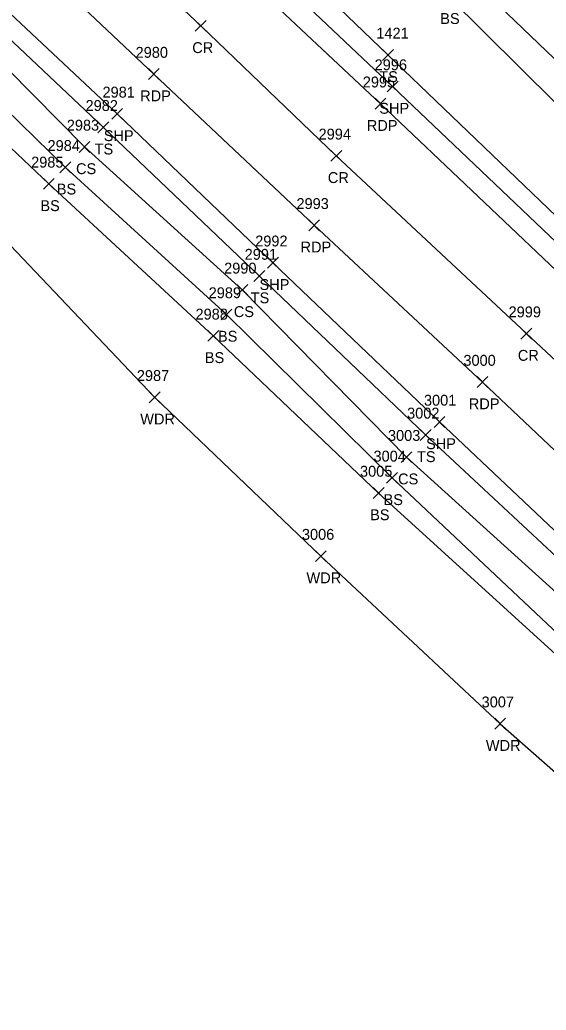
# Model space of a CAD drawing. Extents: x 1647574 to 1652703, y 212895 to 228670.
# Drawn here: x 1649361.4 to 1649458.2, y 226544.9 to 226727.1 of the extents above; entities that cross this region are included whole.
import ezdxf

# ---------------------------------------------------------------- set-up
doc = ezdxf.new("R2010")
doc.units = 0
for name, color, linetype in [('L_A', 7, 'Continuous'), ('L_I', 7, 'Continuous'), ('L_TIC', 7, 'Continuous'), ('LAWA', 7, 'Continuous'), ('LELB', 7, 'Continuous'), ('P_A', 7, 'Continuous'), ('P_I', 7, 'Continuous'), ('P_TIC', 7, 'Continuous'), ('PET', 7, 'Continuous'), ('PRC', 7, 'Continuous'), ('PSP', 7, 'Continuous')]:
    doc.layers.add(name, color=color, linetype=linetype)

msp = doc.modelspace()

# ---------------------------------------------------------------- linework, layer by layer
at = {"layer": 'L_TIC'}
for points in [[(1649428.09, 226719.61), (1649430.09, 226721.61)], [(1649430.09, 226719.61), (1649428.09, 226721.61)], [(1649375.73, 226706.3), (1649377.73, 226708.3)], [(1649377.73, 226706.3), (1649375.73, 226708.3)], [(1649372.28, 226702.68), (1649374.28, 226704.68)], [(1649374.28, 226702.68), (1649372.28, 226704.68)], [(1649368.74, 226698.93), (1649370.74, 226700.93)], [(1649370.74, 226698.93), (1649368.74, 226700.93)], [(1649365.72, 226695.88), (1649367.72, 226697.88)], [(1649367.72, 226695.88), (1649365.72, 226697.88)], [(1649404.44, 226678.92), (1649406.44, 226680.92)], [(1649406.44, 226678.92), (1649404.44, 226680.92)], [(1649401.3, 226676.38), (1649403.3, 226678.38)], [(1649403.3, 226676.38), (1649401.3, 226678.38)], [(1649398.39, 226671.85), (1649400.39, 226673.85)], [(1649400.39, 226671.85), (1649398.39, 226673.85)], [(1649395.96, 226667.92), (1649397.96, 226669.92)], [(1649397.96, 226667.92), (1649395.96, 226669.92)], [(1649385.17, 226656.62), (1649387.17, 226658.62)], [(1649387.17, 226656.62), (1649385.17, 226658.62)], [(1649435.03, 226649.7), (1649437.03, 226651.7)], [(1649437.03, 226649.7), (1649435.03, 226651.7)], [(1649431.52, 226645.6), (1649433.52, 226647.6)], [(1649433.52, 226645.6), (1649431.52, 226647.6)], [(1649428.85, 226641.79), (1649430.85, 226643.79)], [(1649430.85, 226641.79), (1649428.85, 226643.79)], [(1649426.38, 226639.01), (1649428.38, 226641.01)], [(1649428.38, 226639.01), (1649426.38, 226641.01)], [(1649415.75, 226627.4), (1649417.75, 226629.4)], [(1649417.75, 226627.4), (1649415.75, 226629.4)], [(1649448.74, 226596.57), (1649450.74, 226598.57)], [(1649450.74, 226596.57), (1649448.74, 226598.57)]]:
    msp.add_lwpolyline(points, dxfattribs=at)
at = {"layer": 'LAWA'}
msp.add_lwpolyline([(1649041.49, 226996.32), (1649066.6, 226982.43), (1649084.99, 226955.58), (1649104.57, 226936.43), (1649153.24, 226889.24), (1649185.49, 226857.66), (1649216.62, 226824.27), (1649251.65, 226792.59), (1649287.92, 226760.12), (1649326.63, 226723.53), (1649357.26, 226688), (1649386.17, 226657.62), (1649416.75, 226628.4), (1649449.74, 226597.57), (1649490.53, 226561.68), (1649523.77, 226531.6), (1649564.01, 226501.21), (1649600.78, 226471.1)], dxfattribs=at)
at = {"layer": 'LELB'}
for points in [[(1649050.36, 227022.26), (1649054.5, 227019.16), (1649077.5, 226992.81), (1649097.35, 226965.43), (1649118.34, 226949.96), (1649138.54, 226931.84), (1649168.25, 226903.68), (1649199.09, 226875.04), (1649233.63, 226842.31), (1649267.99, 226810.62), (1649300.85, 226778.49), (1649342.51, 226739.65), (1649376.73, 226707.3), (1649405.44, 226679.92), (1649436.03, 226650.7), (1649471.83, 226617.33), (1649509.36, 226581.5), (1649541.59, 226550.78), (1649576.43, 226518.4), (1649614.41, 226482.98)], [(1649601.72, 226556.3), (1649565.56, 226590.44), (1649531.93, 226623.52), (1649496.55, 226657.42), (1649463.01, 226688.13), (1649429.09, 226720.61), (1649397.93, 226750.55), (1649357.87, 226787.13), (1649324.24, 226819.11), (1649290.45, 226852.03), (1649264.6, 226876.99), (1649236.49, 226903.17), (1649212.26, 226932.02), (1649172.55, 226966.26), (1649148.69, 226987.13), (1649125.3, 227007.74), (1649116.81, 227012.43), (1649123.68, 227011.79), (1649139.12, 227006.12), (1649163.74, 226998.25), (1649180.85, 226995.42), (1649185.97, 226996.02), (1649188.1, 226997.43)], [(1649699.67, 226481.91), (1649679.45, 226501.99), (1649645.41, 226536.66), (1649612.61, 226568.57), (1649578.32, 226600.99), (1649543.98, 226632.95), (1649509.04, 226666.44), (1649473.07, 226698.81), (1649440.27, 226731.3), (1649435.72, 226737.04), (1649408.87, 226762.28), (1649371.65, 226797.42), (1649335.46, 226831.54), (1649323.17, 226842.84), (1649315.96, 226850.35), (1649312.9, 226852.88), (1649303.05, 226862.63), (1649272.9, 226885.04), (1649244.53, 226913.23), (1649219.14, 226937.73), (1649217.77, 226942.22), (1649215.75, 226944.46), (1649217.78, 226946.35), (1649219.53, 226943.85)], [(1649110.63, 226944.12), (1649132.81, 226926.76), (1649161.39, 226897.64), (1649168.83, 226891.36), (1649194.67, 226869.66), (1649227.44, 226835.45), (1649262.79, 226804.48), (1649294.65, 226771.03), (1649336.54, 226732.41), (1649369.74, 226699.93), (1649399.39, 226672.85), (1649429.85, 226642.79), (1649464.73, 226609.99), (1649502.63, 226572.81), (1649535.56, 226543.81), (1649570.19, 226510.51), (1649608.23, 226476.35)], [(1649699.67, 226481.91), (1649706.82, 226489.3), (1649683.4, 226506.92), (1649648.98, 226540.18), (1649615.46, 226571.75), (1649582.54, 226604.31), (1649545.88, 226635.11), (1649514.99, 226670.75), (1649476.91, 226703.47), (1649443.87, 226735.13), (1649437.39, 226738.45), (1649410.25, 226763.49), (1649372.93, 226798.59), (1649336.35, 226832.76), (1649324.5, 226844.21), (1649317.41, 226851.47), (1649314.57, 226854.84), (1649305.82, 226864.42), (1649279.73, 226892.76), (1649248.17, 226918.18), (1649224.51, 226943.02), (1649219.53, 226943.85)], [(1649107.55, 226940.79), (1649127.63, 226921.57), (1649159.08, 226895.72), (1649165.83, 226887.9), (1649190.49, 226864.77), (1649225.18, 226833.03), (1649259.69, 226800.81), (1649292.76, 226768.97), (1649332.89, 226728.92), (1649366.72, 226696.88), (1649396.96, 226668.92), (1649427.38, 226640.01), (1649462.61, 226607.88), (1649501.23, 226571.04), (1649533.66, 226541.41), (1649568.55, 226508.33), (1649606.13, 226474.18), (1649635.06, 226446.4), (1649657.11, 226422.45)], [(1649196.72, 226872.14), (1649230.92, 226839.54), (1649265.68, 226807.77), (1649297.02, 226774.6), (1649340.28, 226737.1), (1649373.28, 226703.68), (1649402.3, 226677.38), (1649432.52, 226646.6), (1649468.42, 226614.12), (1649504.95, 226574.73), (1649537.46, 226545.9), (1649572.06, 226513.32), (1649610.08, 226478.23)]]:
    msp.add_lwpolyline(points, dxfattribs=at)
at = {"layer": 'P_TIC'}
for points in [[(1649393.66, 226724.95), (1649395.66, 226726.95)], [(1649395.66, 226724.95), (1649393.66, 226726.95)], [(1649385.03, 226716.08), (1649387.03, 226718.08)], [(1649387.03, 226716.08), (1649385.03, 226718.08)], [(1649428.96, 226713.79), (1649430.96, 226715.79)], [(1649430.96, 226713.79), (1649428.96, 226715.79)], [(1649426.73, 226710.63), (1649428.73, 226712.63)], [(1649428.73, 226710.63), (1649426.73, 226712.63)], [(1649378.28, 226708.76), (1649380.28, 226710.76)], [(1649380.28, 226708.76), (1649378.28, 226710.76)], [(1649418.6, 226701.04), (1649420.6, 226703.04)], [(1649420.6, 226701.04), (1649418.6, 226703.04)], [(1649414.53, 226688.26), (1649416.53, 226690.26)], [(1649416.53, 226688.26), (1649414.53, 226690.26)], [(1649406.94, 226681.37), (1649408.94, 226683.37)], [(1649408.94, 226681.37), (1649406.94, 226683.37)], [(1649453.56, 226668.33), (1649455.56, 226670.33)], [(1649455.56, 226668.33), (1649453.56, 226670.33)], [(1649445.48, 226659.42), (1649447.48, 226661.42)], [(1649447.48, 226659.42), (1649445.48, 226661.42)], [(1649437.57, 226652.08), (1649439.57, 226654.08)], [(1649439.57, 226652.08), (1649437.57, 226654.08)]]:
    msp.add_lwpolyline(points, dxfattribs=at)
at = {"layer": 'PET'}
for points in [[(1649049.09, 227034.42), (1649086.52, 226998.96), (1649109.21, 226977.52), (1649148.39, 226940.73), (1649176.97, 226913.97), (1649207.9, 226884.37), (1649242.38, 226852.27), (1649276.93, 226819.76), (1649310.57, 226787.99), (1649351.53, 226749.66), (1649386.03, 226717.08), (1649415.53, 226689.26), (1649446.48, 226660.42), (1649481.94, 226626.92), (1649519.05, 226591.95), (1649551.76, 226560.83), (1649585.69, 226528.77), (1649624.3, 226492.34)], [(1649093.95, 227025.5), (1649126.98, 226994.68), (1649165.92, 226958.16), (1649194.97, 226931.06), (1649223.59, 226903.58), (1649259.38, 226869.94), (1649293.46, 226837.81), (1649328.56, 226805.25), (1649367.41, 226768.36), (1649403.39, 226734.5), (1649427.73, 226711.63), (1649463.63, 226677.53), (1649497.38, 226645.66), (1649535.82, 226609.26), (1649568.76, 226578.15), (1649602.84, 226545.72)]]:
    msp.add_lwpolyline(points, dxfattribs=at)
at = {"layer": 'PRC'}
msp.add_lwpolyline([(1649071, 227030.27), (1649097.26, 227005.13), (1649118.09, 226986.08), (1649157.01, 226949.33), (1649185.96, 226922.5), (1649216.08, 226894.13), (1649250.58, 226861.49), (1649285.59, 226828.84), (1649319.08, 226797.05), (1649359.19, 226759.47), (1649394.66, 226725.95), (1649419.6, 226702.04), (1649454.56, 226669.33), (1649489.14, 226637.08), (1649527.32, 226600.87), (1649559.91, 226569.96), (1649593.92, 226537.25)], dxfattribs=at)
at = {"layer": 'PSP'}
for points in [[(1649099.96, 227024.6), (1649093.95, 227025.5), (1649071, 227030.27), (1649049.09, 227034.42), (1649045.28, 227034.88), (1649054.51, 227026.18), (1649082.27, 226995.84), (1649103.4, 226971.49), (1649121.95, 226952.01), (1649133.13, 226940.72), (1649140.44, 226933.69), (1649170.13, 226906.1), (1649201.41, 226876.98), (1649235.83, 226844.62), (1649270.02, 226812.62), (1649303.26, 226781.03), (1649344.74, 226742.14), (1649379.28, 226709.76), (1649407.94, 226682.37), (1649438.57, 226653.08), (1649474.06, 226619.55), (1649511.81, 226584.21), (1649544.44, 226553.59), (1649578.75, 226520.79)], [(1649099.96, 227024.6), (1649112.12, 227013.19), (1649129.86, 226996.81), (1649168.15, 226960.9), (1649197.39, 226932.91), (1649226.27, 226906.09), (1649262.03, 226872.71), (1649296.02, 226840.81), (1649331.67, 226807.62), (1649370.43, 226771.63), (1649405.77, 226737.7), (1649429.96, 226714.79), (1649466.37, 226680.16), (1649499.94, 226648.68), (1649538.12, 226612.04), (1649571.18, 226581.28), (1649605.62, 226548.46)]]:
    msp.add_lwpolyline(points, dxfattribs=at)

# ---------------------------------------------------------------- texts
at = {"layer": 'L_A'}
for s, p in [('BS', (1649438.72, 226726.3)), ('TS', (1649427.5, 226715.61)), ('TS', (1649375.14, 226702.3)), ('CS', (1649371.72, 226698.68)), ('BS', (1649368.18, 226694.93)), ('BS', (1649365.16, 226691.88)), ('TS', (1649403.85, 226674.92)), ('CS', (1649400.74, 226672.38)), ('BS', (1649397.83, 226667.85)), ('BS', (1649395.41, 226663.92)), ('WDR', (1649383.53, 226652.62)), ('TS', (1649434.44, 226645.7)), ('CS', (1649430.96, 226641.6)), ('BS', (1649428.29, 226637.79)), ('BS', (1649425.82, 226635.01)), ('WDR', (1649414.11, 226623.4)), ('WDR', (1649447.11, 226592.57))]:
    msp.add_text(s, height=2, dxfattribs=at).set_placement(p)
at = {"layer": 'L_I'}
for s, p in [('1421', (1649426.96, 226723.61)), ('2982', (1649373.47, 226710.3)), ('2983', (1649370.02, 226706.68)), ('2984', (1649366.48, 226702.93)), ('2985', (1649363.46, 226699.88)), ('2991', (1649402.74, 226682.92)), ('2990', (1649398.96, 226680.38)), ('2989', (1649396.12, 226675.85)), ('2988', (1649393.7, 226671.92)), ('2987', (1649382.91, 226660.62)), ('3002', (1649432.62, 226653.7)), ('3003', (1649429.1, 226649.6)), ('3004', (1649426.44, 226645.79)), ('3005', (1649423.96, 226643.01)), ('3006', (1649413.27, 226631.4)), ('3007', (1649446.33, 226600.57))]:
    msp.add_text(s, height=2, dxfattribs=at).set_placement(p)
at = {"layer": 'P_A'}
for s, p in [('CR', (1649393.1, 226720.95)), ('RDP', (1649383.52, 226712.08)), ('SHP', (1649427.5, 226709.79)), ('RDP', (1649425.21, 226706.63)), ('SHP', (1649376.82, 226704.76)), ('CR', (1649418.04, 226697.04)), ('RDP', (1649413.02, 226684.26)), ('SHP', (1649405.47, 226677.37)), ('CR', (1649452.99, 226664.33)), ('RDP', (1649443.97, 226655.42)), ('SHP', (1649436.11, 226648.08))]:
    msp.add_text(s, height=2, dxfattribs=at).set_placement(p)
at = {"layer": 'P_I'}
for s, p in [('2980', (1649382.68, 226720.08)), ('2996', (1649426.65, 226717.79)), ('2995', (1649424.47, 226714.63)), ('2981', (1649376.59, 226712.76)), ('2994', (1649416.34, 226705.04)), ('2993', (1649412.27, 226692.26)), ('2992', (1649404.68, 226685.37)), ('2999', (1649451.29, 226672.33)), ('3000', (1649442.98, 226663.42)), ('3001', (1649435.72, 226656.08))]:
    msp.add_text(s, height=2, dxfattribs=at).set_placement(p)

doc.saveas('drawing.dxf')
